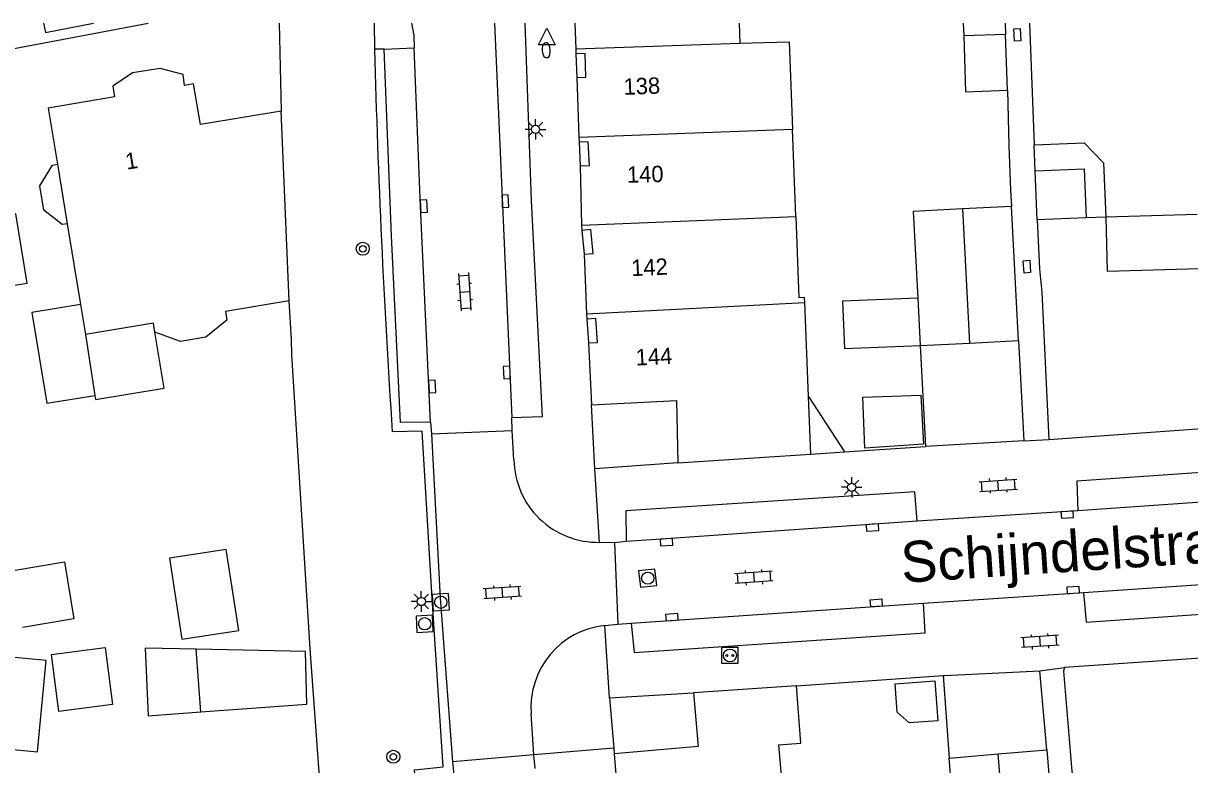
# Model space of a CAD drawing. Extents: x 125000 to 129004, y 397500 to 399008.
# Drawn here: x 126536.5 to 126607.6, y 398954.8 to 399000 of the extents above; entities that cross this region are included whole.
import ezdxf

# ---------------------------------------------------------------- set-up
doc = ezdxf.new("R2010")
doc.units = 0
for name, color, linetype in [('gg-afsc-erfafscheiding', 7, 'Continuous'), ('gg-afsc-muur', 7, 'Continuous'), ('gg-anno-huisnummerreeks BGT', 7, 'Continuous'), ('gg-anno-openbare ruimte label', 7, 'Continuous'), ('gg-bbg-bijgebouw', 7, 'Continuous'), ('gg-bbg-gedigitaliseerde bebouwing', 7, 'Continuous'), ('gg-bbg-gedigitaliseerde bijgebouw', 7, 'Continuous'), ('gg-bbg-hoofdgebouw', 7, 'Continuous'), ('gg-bbg-luifel en loopbrug', 7, 'Continuous'), ('gg-bbg-onder overbouw', 7, 'Continuous'), ('gg-bbg-pand overbouw', 7, 'Continuous'), ('gg-bbg-tussenscheiding', 7, 'Continuous'), ('gg-knt-verharding', 7, 'Continuous'), ('gg-knt-verharding nz', 7, 'Continuous'), ('gt-grn-weggrens', 7, 'Continuous'), ('gt-symb-boom', 7, 'Continuous'), ('gt-symb-brandkraan', 7, 'Continuous'), ('gt-symb-klinker verharding', 7, 'Continuous'), ('gt-symb-kolk', 7, 'Continuous'), ('gt-symb-kolk center center', 7, 'Continuous'), ('gt-symb-laadpunt elektrisch vervoer', 7, 'Continuous'), ('gt-symb-lichtmast', 7, 'Continuous'), ('gt-symb-rioolschacht', 7, 'Continuous'), ('gt-symb-waterafsluiter', 7, 'Continuous')]:
    doc.layers.add(name, color=color, linetype=linetype)

# ---------------------------------------------------------------- blocks, each defined once
blk = doc.blocks.new('gt0-WAFSL')
at = {"layer": 'gt-symb-waterafsluiter'}
for p, q in [((-0.5, -0.333), (0, 0.667)), ((0, 0.667), (0.5, -0.333)), ((0.5, -0.333), (-0.5, -0.333))]:
    blk.add_line(p, q, dxfattribs=at)
blk = doc.blocks.new('gt0-BR')
at = {"layer": 'gt-symb-brandkraan'}
for centre, radius, start, end in [((-0.244, 0), 0.206, 107.56694, 252.43307), ((0.599, -2.664), 3, 106.89205, 107.56694), ((0, -0.691), 0.938, 73.10799, 106.89205), ((-0.599, -2.664), 3, 72.43309, 73.10799), ((0.244, 0), 0.206, 287.56695, 72.43309), ((0.599, 2.664), 3, 252.43307, 253.10797), ((0, 0.691), 0.938, 253.10797, 286.89206), ((-0.599, 2.664), 3, 286.89206, 287.56695)]:
    blk.add_arc(centre, radius, start, end, dxfattribs=at)
blk = doc.blocks.new('gt0-BOOM')
at = {"layer": 'gt-symb-boom'}
for radius in [0.4, 0.2]:
    blk.add_circle((0, 0), radius, dxfattribs=at)
blk = doc.blocks.new('gt0-KL1')
at = {"layer": 'gt-symb-klinker verharding'}
for p, q in [((-1.15, 0.3), (1.15, 0.3)), ((-1, -0.3), (-1, 0.3)), ((-0.5, 0.3), (-0.5, 0.45)), ((0, -0.3), (0, 0.3)), ((0.5, 0.3), (0.5, 0.45)), ((1, -0.3), (1, 0.3)), ((-1.15, -0.3), (1.15, -0.3)), ((-0.5, -0.45), (-0.5, -0.3)), ((0.5, -0.45), (0.5, -0.3))]:
    blk.add_line(p, q, dxfattribs=at)
blk = doc.blocks.new('gt0-KOLK')
at = {"layer": 'gt-symb-kolk'}
blk.add_lwpolyline([(0, 0), (0.375, 0), (0.375, 0.4), (-0.375, 0.4), (-0.375, 0), (0, 0)], dxfattribs=at)
blk = doc.blocks.new('gt0-LMAST')
at = {"layer": 'gt-symb-lichtmast'}
for p, q in [((-0.182, 0.173), (-0.447, 0.438)), ((-0.005, 0.246), (-0.005, 0.621)), ((0.172, 0.173), (0.437, 0.438)), ((-0.255, -0.004), (-0.63, -0.004)), ((-0.182, -0.181), (-0.447, -0.446)), ((-0.005, -0.254), (-0.005, -0.629)), ((0.437, -0.446), (0.172, -0.181)), ((0.245, -0.004), (0.62, -0.004))]:
    blk.add_line(p, q, dxfattribs=at)
blk.add_circle((-0.005, -0.004), 0.25, dxfattribs=at)
blk = doc.blocks.new('gt0-RS')
at = {"layer": 'gt-symb-rioolschacht'}
blk.add_lwpolyline([(-0.5, -0.5), (0.5, -0.5), (0.5, 0.5), (-0.5, 0.5)], close=True, dxfattribs=at)
blk.add_circle((0, 0), 0.375, dxfattribs=at)
blk = doc.blocks.new('gt0-KOLKCC')
at = {"layer": 'gt-symb-kolk center center'}
blk.add_lwpolyline([(-0.375, 0.2), (0.375, 0.2), (0.375, -0.2), (-0.375, -0.2)], close=True, dxfattribs=at)
blk = doc.blocks.new('gt0-LEV')
at = {"layer": 'gt-symb-laadpunt elektrisch vervoer'}
blk.add_lwpolyline([(-0.486, 0.501), (0.486, 0.501), (0.486, -0.499), (-0.486, -0.499)], close=True, dxfattribs=at)
for centre, radius in [((0, 0), 0.393), ((-0.186, 0), 0.0566), ((0.186, 0), 0.0566)]:
    blk.add_circle(centre, radius, dxfattribs=at)

msp = doc.modelspace()

# ---------------------------------------------------------------- linework, layer by layer
at = {"layer": 'gg-afsc-erfafscheiding'}
for p, q in [((126596.572, 398992.521), (126596.665, 398989.814)), ((126598.444, 398985.024), (126598.572, 398983.593)), ((126598.888, 398955.664), (126598.45, 398960.487))]:
    msp.add_line(p, q, dxfattribs=at)
msp.add_arc((127687.976, 399050.732), 1091.819, 184.741937, 186.393798, dxfattribs=at)
at = {"layer": 'gg-afsc-muur'}
for p, q in [((126597.826, 399000), (126598.105, 398992.592)), ((126596.48, 398995.912), (126596.572, 398992.521)), ((126596.665, 398989.814), (126596.731, 398988.827)), ((126598.287, 398988.005), (126598.444, 398985.024)), ((126598.572, 398983.593), (126599.016, 398974.601)), ((126599.016, 398974.601), (126613.083, 398975.624)), ((126586.541, 398973.849), (126591.486, 398974.182)), ((126614.07, 398961.637), (126599.958, 398960.69)), ((126599.958, 398960.69), (126599.895, 398960.474)), ((126583.62, 398959.572), (126592.571, 398960.201)), ((126592.571, 398960.201), (126592.648, 398960.206)), ((126592.571, 398960.201), (126592.921, 398955.161))]:
    msp.add_line(p, q, dxfattribs=at)
msp.add_lwpolyline([(126554.82, 398950.139), (126553.959, 398961.823), (126552.836, 398979.795), (126552.827, 398980.701), (126552.671, 398983.067)], dxfattribs=at)
at = {"layer": 'gg-bbg-bijgebouw'}
for p, q in [((126593.792, 399000), (126593.819, 398999.226)), ((126596.34, 399000), (126596.364, 398999.31)), ((126596.48, 398995.912), (126596.364, 398999.31)), ((126596.731, 398988.827), (126593.735, 398988.671)), ((126597.159, 398980.646), (126596.731, 398988.827)), ((126591.014, 398983.231), (126591.165, 398980.333)), ((126591.165, 398980.333), (126594.162, 398980.489)), ((126594.162, 398980.489), (126597.159, 398980.646)), ((126592.921, 398955.161), (126595.91, 398955.413)), ((126595.91, 398955.413), (126598.888, 398955.664)), ((126598.888, 398955.664), (126599.628, 398946.868))]:
    msp.add_line(p, q, dxfattribs=at)
for points in [[(126593.819, 398999.226), (126593.935, 398995.824), (126596.48, 398995.912)], [(126593.735, 398988.671), (126590.738, 398988.514), (126591.014, 398983.231)], [(126596.639, 398946.616), (126593.662, 398946.366), (126592.921, 398955.161)]]:
    msp.add_lwpolyline(points, dxfattribs=at)
at = {"layer": 'gg-bbg-gedigitaliseerde bebouwing'}
for p, q in [((126580.126, 399000), (126580.172, 398998.78)), ((126583.572, 398988.203), (126583.371, 398993.532)), ((126583.572, 398988.203), (126583.769, 398983.243)), ((126584.105, 398983.26), (126583.769, 398983.243)), ((126582.527, 398955.97), (126582.957, 398950.738))]:
    msp.add_line(p, q, dxfattribs=at)
msp.add_lwpolyline([(126580.172, 398998.78), (126583.17, 398998.878), (126583.371, 398993.532)], dxfattribs=at)
at = {"layer": 'gg-bbg-gedigitaliseerde bijgebouw'}
for p, q in [((126598.287, 398988.005), (126598.168, 398991.002)), ((126601.284, 398988.124), (126598.287, 398988.005)), ((126547.299, 398957.974), (126547.015, 398961.812))]:
    msp.add_line(p, q, dxfattribs=at)
for points in [[(126598.168, 398991.002), (126601.165, 398991.121), (126601.284, 398988.124)], [(126533.437, 398984.155), (126534.453, 398984.323), (126534.54, 398983.79), (126536.701, 398984.147), (126536.01, 398988.37), (126533.849, 398988.014), (126533.936, 398987.481), (126532.92, 398987.313)], [(126587.785, 398974.083), (126587.671, 398977.183), (126591.209, 398977.314), (126591.365, 398974.324), (126587.785, 398974.083)], [(126546.142, 398962.419), (126549.602, 398962.948), (126548.846, 398967.89), (126545.387, 398967.362), (126546.142, 398962.419)], [(126535.845, 398966.615), (126538.976, 398967.129), (126539.547, 398963.648), (126536.416, 398963.134)], [(126547.015, 398961.812), (126543.906, 398961.87), (126544.069, 398957.735), (126547.299, 398957.974)], [(126592.063, 398959.865), (126592.234, 398957.431), (126590.498, 398957.309), (126589.751, 398957.958), (126589.629, 398959.694), (126592.063, 398959.865)]]:
    msp.add_lwpolyline(points, dxfattribs=at)
at = {"layer": 'gg-bbg-hoofdgebouw'}
for p, q in [((126570.106, 399000), (126570.152, 398998.452)), ((126570.152, 398998.452), (126570.161, 398998.132)), ((126570.215, 398996.699), (126570.345, 398993.061)), ((126552.671, 398983.067), (126552.2, 398994.633)), ((126570.345, 398993.061), (126570.356, 398992.741)), ((126538.541, 398991.397), (126539.137, 398987.77)), ((126570.431, 398991.311), (126570.515, 398987.683)), ((126539.137, 398987.77), (126539.949, 398982.835)), ((126570.515, 398987.683), (126570.522, 398987.363)), ((126570.665, 398985.907), (126570.815, 398982.275)), ((126584.117, 398982.957), (126584.105, 398983.26)), ((126539.949, 398982.835), (126540.249, 398981.007)), ((126584.345, 398977.223), (126584.117, 398982.957)), ((126570.815, 398982.275), (126570.828, 398981.952)), ((126570.926, 398980.497), (126571.118, 398976.711)), ((126584.485, 398973.711), (126584.345, 398977.223)), ((126583.62, 398959.572), (126577.345, 398959.14)), ((126572.506, 398955.425), (126572.811, 398951.616))]:
    msp.add_line(p, q, dxfattribs=at)
for points in [[(126552.2, 398994.633), (126547.262, 398993.831), (126546.851, 398996.301), (126546.303, 398996.212), (126546.206, 398996.871), (126544.816, 398997.244), (126543.13, 398996.974), (126541.917, 398996.162), (126542.032, 398995.504), (126537.978, 398994.825), (126538.541, 398991.397)], [(126552.671, 398983.067), (126548.8, 398982.417), (126548.879, 398981.883), (126547.586, 398980.854), (126546.044, 398980.586), (126544.493, 398981.159)], [(126544.493, 398981.159), (126544.405, 398981.693), (126540.249, 398981.007)], [(126571.118, 398976.711), (126576.291, 398976.982), (126576.383, 398973.173)], [(126576.383, 398973.173), (126582.609, 398973.585), (126584.485, 398973.711)], [(126582.527, 398955.97), (126583.886, 398956.077), (126583.62, 398959.572)], [(126577.345, 398959.14), (126577.621, 398955.858), (126572.506, 398955.425)]]:
    msp.add_lwpolyline(points, dxfattribs=at)
at = {"layer": 'gg-bbg-luifel en loopbrug'}
for p, q in [((126598.168, 398991.002), (126598.105, 398992.592)), ((126602.474, 398988.171), (126601.284, 398988.124)), ((126608.061, 398988.342), (126602.474, 398988.171)), ((126540.249, 398981.007), (126540.833, 398977.291)), ((126591.165, 398980.333), (126591.486, 398974.182)), ((126597.159, 398980.646), (126597.48, 398974.516)), ((126584.345, 398977.223), (126586.541, 398973.849)), ((126597.48, 398974.516), (126591.486, 398974.182)), ((126584.485, 398973.711), (126586.541, 398973.849))]:
    msp.add_line(p, q, dxfattribs=at)
for points in [[(126598.105, 398992.592), (126601.171, 398992.714), (126602.342, 398991.488), (126602.474, 398988.171)], [(126539.137, 398987.77), (126538.841, 398987.722), (126537.712, 398988.603), (126537.471, 398990.073), (126538.246, 398991.348), (126538.541, 398991.397)], [(126602.474, 398988.171), (126602.574, 398984.876), (126608.192, 398985.046)], [(126591.014, 398983.231), (126586.423, 398983.049), (126586.538, 398980.149), (126591.165, 398980.333)], [(126539.949, 398982.835), (126536.992, 398982.35), (126537.901, 398976.81), (126540.833, 398977.291)], [(126540.833, 398977.291), (126540.871, 398977.05), (126545.054, 398977.736), (126544.493, 398981.159)], [(126538.186, 398961.484), (126541.453, 398961.9), (126541.896, 398958.428), (126538.629, 398958.012), (126538.186, 398961.484)], [(126547.299, 398957.974), (126553.759, 398958.453), (126553.68, 398961.67), (126547.015, 398961.812)], [(126533.907, 398955.87), (126537.338, 398955.55), (126537.857, 398961.116), (126534.426, 398961.436), (126533.907, 398955.87)]]:
    msp.add_lwpolyline(points, dxfattribs=at)
at = {"layer": 'gg-bbg-onder overbouw'}
for points in [[(126570.215, 398996.699), (126570.775, 398996.72), (126570.721, 398998.153), (126570.161, 398998.132)], [(126570.431, 398991.311), (126570.991, 398991.324), (126570.915, 398992.77), (126570.356, 398992.741)], [(126570.665, 398985.907), (126571.222, 398985.962), (126571.079, 398987.418), (126570.522, 398987.363)], [(126570.926, 398980.497), (126571.475, 398980.525), (126571.387, 398981.99), (126570.828, 398981.952)]]:
    msp.add_lwpolyline(points, dxfattribs=at)
at = {"layer": 'gg-bbg-pand overbouw'}
for p, q in [((126570.161, 398998.132), (126570.215, 398996.699)), ((126570.356, 398992.741), (126570.431, 398991.311)), ((126570.522, 398987.363), (126570.665, 398985.907)), ((126570.828, 398981.952), (126570.926, 398980.497))]:
    msp.add_line(p, q, dxfattribs=at)
at = {"layer": 'gg-bbg-tussenscheiding'}
for p, q in [((126570.152, 398998.452), (126580.172, 398998.78)), ((126596.364, 398999.31), (126593.819, 398999.226)), ((126570.345, 398993.061), (126583.371, 398993.532)), ((126570.515, 398987.683), (126583.572, 398988.203)), ((126593.735, 398988.671), (126594.162, 398980.489)), ((126570.815, 398982.275), (126584.117, 398982.957)), ((126596.639, 398946.616), (126595.91, 398955.413))]:
    msp.add_line(p, q, dxfattribs=at)
at = {"layer": 'gg-knt-verharding'}
for p, q in [((126552.072, 399000), (126552.2, 398994.633)), ((126557.854, 399000), (126557.888, 398998.414)), ((126560.137, 398999.999), (126560.137, 399000)), ((126558.476, 398998.429), (126560.296, 398998.498)), ((126571.312, 398972.818), (126571.118, 398976.711)), ((126566.281, 398975.155), (126566.265, 398975.916)), ((126561.306, 398975.665), (126561.359, 398974.947)), ((126561.359, 398974.947), (126566.281, 398975.155)), ((126566.389, 398973.365), (126566.281, 398975.155)), ((126597.48, 398974.516), (126599.016, 398974.601)), ((126576.383, 398973.173), (126571.312, 398972.818)), ((126600.778, 398970.255), (126590.986, 398969.618)), ((126572.519, 398968.302), (126571.605, 398968.326)), ((126573.227, 398968.387), (126572.519, 398968.302)), ((126572.519, 398968.302), (126572.732, 398963.33)), ((126591.361, 398964.607), (126601.128, 398965.264)), ((126571.936, 398963.255), (126572.732, 398963.33)), ((126572.732, 398963.33), (126573.526, 398963.386)), ((126592.648, 398960.206), (126598.45, 398960.487)), ((126598.45, 398960.487), (126599.958, 398960.69)), ((126572.224, 398958.832), (126577.345, 398959.14)), ((126572.224, 398958.832), (126572.478, 398955.762)), ((126567.597, 398955.358), (126567.439, 398957.871)), ((126567.597, 398955.358), (126562.637, 398954.928)), ((126567.686, 398954.516), (126567.597, 398955.358)), ((126572.478, 398955.762), (126572.506, 398955.425)), ((126562.637, 398954.928), (126562.715, 398954.115))]:
    msp.add_line(p, q, dxfattribs=at)
for points in [[(126447.571, 398999.236), (126456.379, 398997.708), (126464.562, 398996.631), (126471.411, 398995.909), (126478.564, 398995.367), (126484.187, 398995.047), (126492.593, 398994.882), (126499.652, 398994.946), (126506.726, 398995.214), (126513.849, 398995.662), (126520.613, 398996.294), (126527.528, 398997.141), (126534.379, 398998.179), (126544.084, 399000)], [(126560.137, 398999.999), (126560.285, 398999.256), (126560.296, 398998.498)], [(126567.044, 399000), (126567.43, 398989.179), (126568.099, 398975.994), (126566.265, 398975.916)], [(126561.306, 398975.665), (126559.459, 398975.631), (126558.927, 398987.028), (126558.476, 398998.429)], [(126560.631, 398950.594), (126560.33, 398954.441), (126562.079, 398954.628), (126561.392, 398964.898), (126560.781, 398975.11), (126558.97, 398975.069)], [(126561.359, 398974.947), (126561.89, 398964.92), (126562.637, 398954.928)], [(126623.514, 398973.642), (126600.715, 398972.067), (126600.778, 398970.255)], [(126590.986, 398969.618), (126590.837, 398971.416), (126573.208, 398970.241), (126573.227, 398968.387)], [(126601.128, 398965.264), (126601.276, 398963.446), (126624.094, 398965.038)], [(126573.526, 398963.386), (126573.712, 398961.598), (126591.461, 398962.8), (126591.361, 398964.607)]]:
    msp.add_lwpolyline(points, dxfattribs=at)
for centre, radius, start, end in [((127117.003, 399012.63), 559.296, 181.45653, 183.85079), ((126571.512, 398973.449), 5.124, 180.93826, 271.03938), ((126572.444, 398958.261), 5.02, 95.80308, 184.45611)]:
    msp.add_arc(centre, radius, start, end, dxfattribs=at)
at = {"layer": 'gg-knt-verharding nz'}
for p, q in [((126565.206, 399000), (126566.265, 398975.916)), ((126623.669, 398971.848), (126600.778, 398970.255)), ((126601.128, 398965.264), (126623.958, 398966.843)), ((126573.526, 398963.386), (126591.361, 398964.607))]:
    msp.add_line(p, q, dxfattribs=at)
for points in [[(126537.7, 399000), (126537.81, 398999.433), (126540.735, 399000)], [(126561.306, 398975.665), (126560.693, 398988.83), (126560.296, 398998.498)], [(126590.986, 398969.618), (126575.678, 398968.531), (126573.227, 398968.387)]]:
    msp.add_lwpolyline(points, dxfattribs=at)
at = {"layer": 'gt-grn-weggrens'}
for p, q in [((126560.137, 399000), (126560.137, 398999.999)), ((126558.476, 398998.429), (126557.888, 398998.414)), ((126571.605, 398968.326), (126571.312, 398972.818)), ((126572.224, 398958.832), (126571.936, 398963.255)), ((126572.478, 398955.762), (126567.597, 398955.358))]:
    msp.add_line(p, q, dxfattribs=at)

# ---------------------------------------------------------------- block references
at = {"layer": 'gt-symb-boom'}
for p in [(126557.165, 398986.242), (126559.03, 398955.241)]:
    msp.add_blockref('gt0-BOOM', p, dxfattribs=at)
at = {"layer": 'gt-symb-brandkraan', "rotation": -85.81229548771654}
msp.add_blockref('gt0-BR', (126568.359, 398998.357), dxfattribs=at)
at = {"layer": 'gt-symb-klinker verharding'}
for p, rotation in [((126563.385, 398983.615), -86.04496236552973), ((126595.927, 398971.8), 3.897896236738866), ((126581.01, 398966.193), -176.04496236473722), ((126565.677, 398965.262), -176.04496236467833), ((126598.463, 398962.276), -176.1592529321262)]:
    msp.add_blockref('gt0-KL1', p, dxfattribs=dict(at, rotation=rotation))
at = {"layer": 'gt-symb-kolk'}
for p, rotation in [((126565.659, 398989.137), -87.59258615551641), ((126560.693, 398988.83), -87.53533664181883), ((126566.148, 398978.706), 92.46466335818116), ((126561.197, 398977.834), -87.134734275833), ((126600.123, 398970.218), -176.78837422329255), ((126588.242, 398969.428), -176.04496236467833), ((126575.678, 398968.531), -175.92663550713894), ((126600.508, 398965.215), 3.783590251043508), ((126588.499, 398964.429), 3.9550376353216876), ((126576.034, 398963.56), 4.820766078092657)]:
    msp.add_blockref('gt0-KOLK', p, dxfattribs=dict(at, rotation=rotation))
at = {"layer": 'gt-symb-kolk center center'}
for p, rotation in [((126597.086, 398999.293), 93.15439218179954), ((126597.669, 398985.149), 93.72642588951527)]:
    msp.add_blockref('gt0-KOLKCC', p, dxfattribs=dict(at, rotation=rotation))
at = {"layer": 'gt-symb-laadpunt elektrisch vervoer'}
msp.add_blockref('gt0-LEV', (126579.557, 398961.423), dxfattribs=at)
at = {"layer": 'gt-symb-lichtmast'}
for p in [(126567.708, 398993.53), (126586.991, 398971.692), (126560.74, 398964.716)]:
    msp.add_blockref('gt0-LMAST', p, dxfattribs=at)
at = {"layer": 'gt-symb-rioolschacht'}
for p, rotation in [((126574.546, 398966.139), 96.60603415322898), ((126561.922, 398964.671), -86.38792501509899), ((126560.942, 398963.356), 93.09405805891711)]:
    msp.add_blockref('gt0-RS', p, dxfattribs=dict(at, rotation=rotation))
at = {"layer": 'gt-symb-waterafsluiter'}
msp.add_blockref('gt0-WAFSL', (126568.392, 398999.028), dxfattribs=at)

# ---------------------------------------------------------------- texts
at = {"layer": 'gg-anno-huisnummerreeks BGT'}
for s, rotation, p in [('138', 2.1, (126573.089, 398995.631)), ('1', 9.4, (126542.77, 398991.061)), ('140', 1.3, (126573.29, 398990.267)), ('142', 2.4, (126573.558, 398984.571)), ('144', 2.9, (126573.834, 398979.11))]:
    msp.add_text(s, height=1, rotation=rotation, dxfattribs=at).set_placement(p)
at = {"layer": 'gg-anno-openbare ruimte label'}
msp.add_text('Schijndelstraat', height=2.5, rotation=3.8, dxfattribs=at).set_placement((126590.061, 398965.853))

doc.saveas('drawing.dxf')
